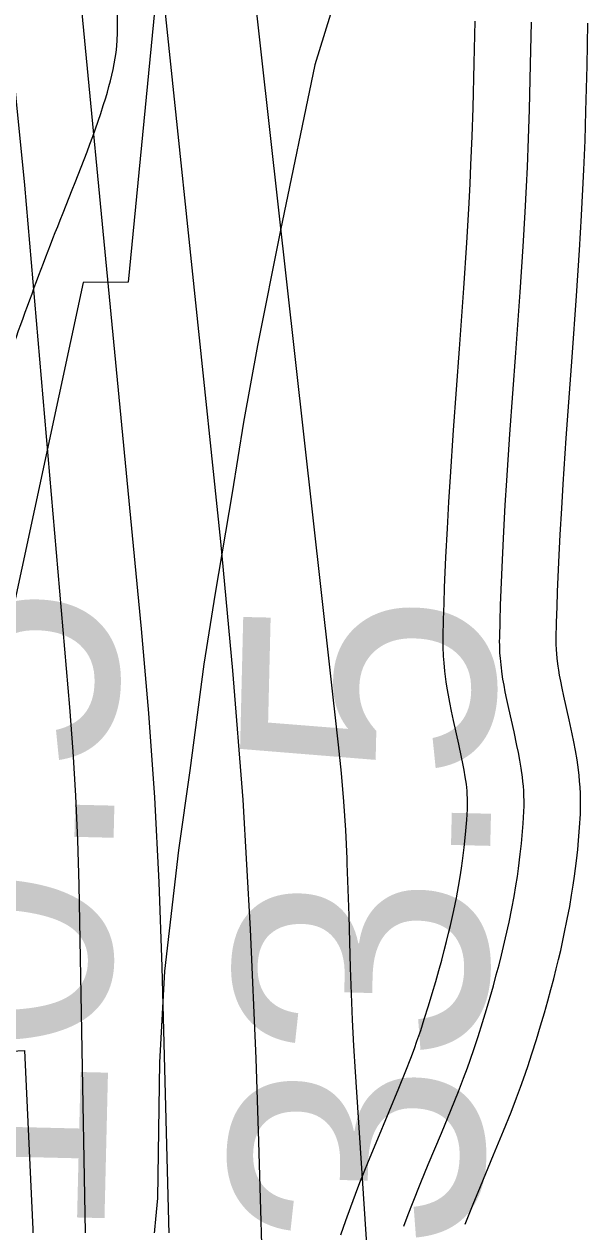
# Model space of a CAD drawing. Extents: x 3279314 to 3317160, y 734079 to 759431.
# Drawn here: x 3311734.7 to 3311884.4, y 744757.9 to 745076.5 of the extents above; entities that cross this region are included whole.
import ezdxf

# ---------------------------------------------------------------- set-up
doc = ezdxf.new("R2010")
doc.units = 0
for name, color, linetype in [('V-RIVR-EDGE', 7, 'Continuous'), ('V-RIVR-RANG', 7, 'Continuous'), ('V-ROAD-CNTR', 7, 'Continuous'), ('V-RRAP-RVMT', 7, 'Continuous'), ('V-SITE-VEGE', 7, 'Continuous'), ('V-TOPO-MAJR', 7, 'Continuous'), ('V-TOPO-MINR', 7, 'Continuous')]:
    doc.layers.add(name, color=color, linetype=linetype)

msp = doc.modelspace()

# ---------------------------------------------------------------- linework, layer by layer
at = {"layer": 'V-RIVR-EDGE'}
msp.add_spline([(3310747.15, 741422.06), (3310761.27, 741436.93), (3310772.16, 741448.54), (3310772.95, 741451.64), (3310772.56, 741453.19), (3310772.21, 741467.15), (3310772.61, 741472.19), (3310775.33, 741474.12), (3310776.11, 741477.23), (3310778.06, 741481.1), (3310778.46, 741484.98), (3310773.05, 741494.68), (3310773.84, 741499.34), (3310775.79, 741504.37), (3310780.07, 741508.63), (3310785.89, 741512.1), (3310795.63, 741530.31), (3310825.21, 741572.12), (3310845.06, 741601.54), (3310855.18, 741615.48), (3310863.33, 741620.88), (3310868.4, 741629.02), (3310883.19, 741654.19), (3310883.99, 741660.39), (3310891, 741675.88), (3310896.85, 741688.67), (3310901.53, 741697.96), (3310902.33, 741706.1), (3310905.45, 741716.18), (3310909.36, 741728.58), (3310914.03, 741736.71), (3310917.53, 741740.19), (3310923, 741754.53), (3310933.94, 741786.3), (3310941.35, 741805.29), (3310953.85, 741842.87), (3310965.15, 741864.56), (3310977.64, 741894.39), (3310990.11, 741919.18), (3311002.96, 741940.86), (3311006.46, 741946.29), (3311012.68, 741950.15), (3311016.96, 741957.12), (3311022.03, 741967.58), (3311022.04, 741972.23), (3311022.06, 741982.31), (3311022.86, 741990.84), (3311027.17, 742006.73), (3311033.04, 742029.98), (3311035.01, 742042.78), (3311036.22, 742059.84), (3311037.05, 742082.33), (3311037.48, 742099.39), (3311041.77, 742109.85), (3311041.78, 742116.06), (3311042.18, 742121.1), (3311045.29, 742122.64), (3311048.4, 742124.57), (3311051.13, 742129.99), (3311053.47, 742138.91), (3311056.59, 742142), (3311058.53, 742145.1), (3311058.94, 742155.18), (3311061.67, 742160.6), (3311067.12, 742166.02), (3311068.72, 742186.57), (3311068.74, 742196.26), (3311069.14, 742198.98), (3311072.24, 742201.68), (3311075.36, 742205.17), (3311079.24, 742207.48), (3311086.67, 742233.45), (3311085.13, 742236.17), (3311085.14, 742242.37), (3311089.43, 742249.73), (3311096.04, 742257.47), (3311105.36, 742263.26), (3311103.82, 742266.37), (3311108.48, 742271.01), (3311115.88, 742281.85), (3311117.83, 742289.22), (3311122.13, 742302.39), (3311129.54, 742317.5), (3311134.99, 742326.4), (3311141.62, 742341.12), (3311152.54, 742368.24), (3311150.24, 742377.17), (3311150.64, 742380.66), (3311162.31, 742395.36), (3311161.53, 742395.75), (3311151.07, 742400.04), (3311148.76, 742405.09), (3311149.94, 742412.46), (3311150.35, 742423.7), (3311155.04, 742437.26), (3311163.98, 742445.77), (3311167.48, 742449.64), (3311161.31, 742462.46), (3311160.93, 742465.95), (3311162.87, 742466.72), (3311179.16, 742465.9), (3311183.82, 742470.93), (3311192.39, 742486.42), (3311195.13, 742495.72), (3311195.92, 742501.93), (3311195.94, 742507.74), (3311195.56, 742512.4), (3311195.57, 742517.05), (3311192.1, 742523.26), (3311189.39, 742527.93), (3311189.4, 742531.8), (3311190.19, 742537.62), (3311193.69, 742542.65), (3311200.3, 742549.23), (3311213.92, 742566.26), (3311218.99, 742580.21), (3311220.18, 742587.96), (3311224.84, 742593.38), (3311234.98, 742613.9), (3311240.45, 742629.4), (3311242.8, 742639.87), (3311247.85, 742644.9), (3311258.37, 742663.49), (3311264.22, 742676.66), (3311266.55, 742679.75), (3311284.03, 742689.02), (3311288.31, 742696.37), (3311293.38, 742706.45), (3311294.17, 742715.36), (3311293.8, 742720.79), (3311295.36, 742724.28), (3311298.86, 742729.7), (3311303.16, 742743.65), (3311303.18, 742751.79), (3311303.59, 742757.22), (3311304.76, 742763.42), (3311309.83, 742773.88), (3311319.58, 742795.58), (3311324.64, 742802.16), (3311332.42, 742814.55), (3311339.81, 742819.96), (3311347.2, 742828.47), (3311350.71, 742838.16), (3311350.72, 742842.42), (3311349.58, 742850.57), (3311349.98, 742855.22), (3311352.71, 742861.81), (3311361.28, 742877.3), (3311366.72, 742882.33), (3311372.18, 742893.95), (3311375.31, 742905.19), (3311388.96, 742936.95), (3311408.46, 742981.89), (3311418.2, 743001.25), (3311424.81, 743008.61), (3311432.6, 743021), (3311438.45, 743033.39), (3311438.07, 743037.27), (3311433.43, 743043.1), (3311433.83, 743046.59), (3311437.33, 743050.07), (3311441.6, 743052), (3311445.88, 743057.03), (3311448.63, 743073.31), (3311456.81, 743089.19), (3311472.38, 743112.03), (3311480.95, 743125.97), (3311482.91, 743136.44), (3311492.26, 743150.76), (3311492.65, 743155.42), (3311492.67, 743160.07), (3311495.77, 743161.61), (3311500.43, 743161.99), (3311508.6, 743173.22), (3311523.01, 743197.22), (3311534.32, 743223.95), (3311544.45, 743244.87), (3311561.99, 743278.57), (3311577.18, 743305.29), (3311604.83, 743353.31), (3311621.21, 743390.49), (3311639.14, 743426.13), (3311651.2, 743442.39), (3311662.88, 743461.36), (3311672.23, 743477.24), (3311680.45, 743507.46), (3311680.88, 743525.69), (3311684.8, 743542.74), (3311697.32, 743588.47), (3311707.1, 743621.02), (3311721.14, 743655.89), (3311734.41, 743686.5), (3311736.38, 743700.06), (3311739.9, 743713.24), (3311739.93, 743722.94), (3311739.94, 743727.59), (3311741.49, 743729.91), (3311746.17, 743737.27), (3311747.35, 743747.74), (3311748.93, 743755.49), (3311752.05, 743766.34), (3311755.59, 743785.72), (3311758.35, 743802), (3311760.7, 743811.3), (3311763.81, 743814.79), (3311768.47, 743818.26), (3311774.69, 743822.9), (3311780.53, 743834.52), (3311784.45, 743850.41), (3311786.46, 743878.33), (3311787.65, 743888.8), (3311789.21, 743891.9), (3311789.61, 743900.04), (3311789.24, 743905.86), (3311786.94, 743916.72), (3311786.19, 743926.81), (3311786.21, 743936.5), (3311791.67, 743946.57), (3311801.41, 743965.94), (3311807.65, 743981.05), (3311809.63, 743995.78), (3311810.84, 744015.94), (3311809.34, 744037.27), (3311800.08, 744055.13), (3311797.77, 744062.12), (3311797.79, 744068.33), (3311798.19, 744076.08), (3311793.94, 744081.13), (3311782.74, 744099.39), (3311771.54, 744118.03), (3311765.4, 744143.25), (3311761.57, 744163.04), (3311761.21, 744176.23), (3311763.57, 744188.24), (3311763.73, 744251.84), (3311761.87, 744283.64), (3311758.45, 744312.74), (3311753.47, 744337.18), (3311747.32, 744362.02), (3311746.96, 744373.26), (3311744.68, 744392.66), (3311742.01, 744411.28), (3311738.17, 744425.25), (3311736.65, 744435.73), (3311732.02, 744447.76), (3311725.49, 744470.66), (3311719.34, 744494.71), (3311717.06, 744513.33), (3311705.96, 744572.31), (3311696.76, 744617.7), (3311694.49, 744640.2), (3311694.53, 744654.16), (3311703.54, 744690.59), (3311707.88, 744720.06), (3311710.67, 744750.69), (3311711.89, 744773.56), (3311709.62, 744797.23), (3311706.57, 744820.11), (3311700.78, 744830.6), (3311700.41, 744838.36), (3311702.4, 744857.74), (3311707.54, 744896.12), (3311711.09, 744922.87), (3311725.17, 744972.09), (3311744.31, 745024.39), (3311756.41, 745056.94), (3311759.15, 745068.95), (3311759.57, 745082.52), (3311759.65, 745112), (3311754.68, 745143.42), (3311747.79, 745176.79), (3311742.05, 745210.93), (3311741.31, 745224.51), (3311742.13, 745240.4), (3311741.4, 745260.96), (3311735.26, 745285.79), (3311730.24, 745296.28), (3311724.07, 745311.03), (3311721.77, 745321.5), (3311718.33, 745338.58), (3311704.47, 745381.66), (3311698.68, 745391.37), (3311697.52, 745395.64), (3311694.47, 745413.87), (3311694.48, 745418.52), (3311698.37, 745424.72), (3311703.83, 745435.56), (3311704.24, 745445.26), (3311703.1, 745454.18), (3311703.12, 745461.94), (3311703.15, 745473.18), (3311702.03, 745491.41), (3311702.44, 745502.66), (3311704.05, 745524.76), (3311702.54, 745540.66), (3311698.7, 745556.57), (3311694.07, 745565.5), (3311683.25, 745580.65), (3311676.28, 745585.32), (3311673.96, 745589.59), (3311673.98, 745597.35), (3311671.69, 745612.87), (3311671.7, 745617.91), (3311673.27, 745623.34), (3311672.9, 745629.15), (3311669.43, 745637.69), (3311666.72, 745640.03), (3311662.07, 745643.14), (3311657.03, 745644.32), (3311648.5, 745643.17), (3311641.91, 745645.13), (3311638.43, 745648.63), (3311636.51, 745655.61), (3311631.51, 745675.4), (3311626.14, 745696.36), (3311621.54, 745718.48), (3311619.31, 745758.04), (3311618.96, 745773.94), (3311619.37, 745782.47), (3311620.16, 745790.22), (3311620.57, 745799.14), (3311621.38, 745810), (3311621.02, 745821.63), (3311618.73, 745835.6), (3311611.04, 745862.76), (3311604.48, 745877.52), (3311597.54, 745894.21), (3311590.61, 745914.39), (3311586.38, 745928.36), (3311565.19, 745983.48), (3311553.63, 746012.99), (3311544.78, 746042.48), (3311533.99, 746070.04), (3311521.28, 746106.53), (3311510.15, 746151.93), (3311505.19, 746184.51), (3311496.37, 746224.87), (3311490.22, 746250.48), (3311484.08, 746273.76), (3311478.31, 746293.17), (3311471, 746317.23), (3311471.42, 746330.8), (3311471.45, 746343.21), (3311471.47, 746351.74), (3311473.82, 746360.27), (3311476.93, 746363.36), (3311479.66, 746369.17), (3311482.4, 746378.08), (3311481.3, 746405.23), (3311479.4, 746420.75), (3311474.01, 746438.6), (3311466.69, 746454.91), (3311460.5, 746461.13), (3311455.86, 746468.12), (3311452, 746477.05), (3311449.7, 746486.36), (3311444.7, 746501.5), (3311438.9, 746511.21), (3311428.07, 746521.32), (3311424.97, 746523.65), (3311423.05, 746528.7), (3311419.2, 746539.95), (3311414.56, 746547.72), (3311409.92, 746553.55), (3311400.25, 746564.04), (3311389.43, 746577.64), (3311381.69, 746585.81), (3311379.76, 746588.14), (3311379.38, 746592.02), (3311373.99, 746605.99), (3311366.29, 746629.28), (3311359.73, 746641.71), (3311346.97, 746656.09), (3311338.85, 746669.29), (3311329.22, 746695.3), (3311318.42, 746718.59), (3311316.9, 746728.68), (3311312.66, 746739.55), (3311306.51, 746761.67), (3311297.26, 746785.35), (3311290.32, 746803.2), (3311282.59, 746811.75), (3311274.09, 746825.35), (3311272.95, 746836.6), (3311269.12, 746852.89), (3311251.75, 746888.62), (3311235.93, 746920.45), (3311213.94, 746964.72), (3311200.05, 746995), (3311194.29, 747019.45), (3311190.45, 747034.58), (3311185.04, 747041.19), (3311184.66, 747044.68), (3311184.3, 747056.31), (3311182.77, 747064.46), (3311176.22, 747081.54), (3311170.07, 747103.27), (3311165.07, 747118.41), (3311158.51, 747132.39), (3311154.66, 747146.36), (3311151.59, 747156.83), (3311148.89, 747164.21), (3311146.21, 747178.18), (3311143.91, 747189.82), (3311142.78, 747203.39), (3311139.32, 747215.04), (3311130.06, 747234.45), (3311113.14, 747290.33), (3311105.06, 747316.34)], degree=3, dxfattribs=at)
at = {"layer": 'V-ROAD-CNTR'}
for points in [[(3311852.77, 745027.34), (3311853.13, 745034.11), (3311853.36, 745039.13), (3311853.67, 745046.68), (3311853.91, 745054.23), (3311854.2, 745066.13), (3311854.44, 745077.3)], [(3311867.74, 745026.54), (3311868.11, 745033.36), (3311868.35, 745038.47), (3311868.66, 745046.14), (3311868.9, 745053.81), (3311869.2, 745065.78), (3311869.43, 745077.01)], [(3311867.74, 745026.54), (3311868.11, 745033.36), (3311868.35, 745038.47), (3311868.66, 745046.14), (3311868.9, 745053.81), (3311869.2, 745065.78), (3311869.43, 745077.01)], [(3311882.72, 745025.74), (3311883.09, 745032.61), (3311883.34, 745037.81), (3311883.65, 745045.6), (3311883.9, 745053.39), (3311884.19, 745065.44), (3311884.43, 745076.72)], [(3311818.82, 744755.01), (3311820.14, 744758.88), (3311821.44, 744762.49), (3311822.69, 744765.82), (3311823.9, 744768.92), (3311826.17, 744774.56), (3311828.19, 744779.43), (3311831.68, 744787.78), (3311834.23, 744793.96), (3311836.07, 744798.55), (3311837.38, 744801.98), (3311838.34, 744804.54), (3311839.02, 744806.43), (3311840.02, 744809.33), (3311840.98, 744812.26), (3311842.09, 744815.8), (3311843.11, 744819.15), (3311844.03, 744822.27), (3311844.86, 744825.2), (3311845.61, 744827.93), (3311846.29, 744830.49), (3311846.89, 744832.88), (3311847.44, 744835.12), (3311847.92, 744837.18), (3311848.8, 744841.14), (3311849.49, 744844.55), (3311850.04, 744847.53), (3311850.49, 744850.13), (3311850.84, 744852.4), (3311851.13, 744854.34), (3311851.58, 744857.85), (3311851.86, 744860.43), (3311852.04, 744862.33), (3311852.27, 744865.25), (3311852.44, 744868.09), (3311852.47, 744869.1), (3311852.48, 744870.05), (3311852.45, 744871), (3311852.4, 744871.94), (3311852.33, 744872.89), (3311852.24, 744873.83), (3311852.14, 744874.69), (3311851.87, 744876.63), (3311851.57, 744878.44), (3311851.23, 744880.21), (3311850.89, 744881.9), (3311850.15, 744885.31), (3311848.74, 744891.57), (3311848.2, 744894.08), (3311847.75, 744896.33), (3311847.37, 744898.35), (3311847.06, 744900.16), (3311846.81, 744901.84), (3311846.44, 744904.65), (3311846.22, 744906.89), (3311846.1, 744908.67), (3311845.99, 744911.16), (3311845.98, 744912.57), (3311845.99, 744913.85), (3311846.1, 744918.38), (3311846.23, 744922.7), (3311846.38, 744926.9), (3311846.72, 744934.98), (3311847.1, 744942.55), (3311847.5, 744949.64), (3311847.91, 744956.28), (3311848.74, 744968.66), (3311850.29, 744990.24), (3311851.44, 745006.36), (3311852.23, 745018.39), (3311852.77, 745027.43)], [(3311835.52, 744757.31), (3311836.71, 744760.46), (3311837.85, 744763.4), (3311840.06, 744768.89), (3311842.03, 744773.67), (3311845.53, 744782.02), (3311848.13, 744788.32), (3311850.03, 744793.07), (3311851.42, 744796.67), (3311852.43, 744799.39), (3311853.16, 744801.44), (3311854.24, 744804.54), (3311855.26, 744807.67), (3311856.43, 744811.37), (3311857.48, 744814.85), (3311858.44, 744818.11), (3311859.31, 744821.17), (3311860.1, 744824.04), (3311860.81, 744826.73), (3311861.45, 744829.26), (3311862.03, 744831.63), (3311862.55, 744833.85), (3311863.47, 744838.03), (3311864.21, 744841.69), (3311864.81, 744844.89), (3311865.29, 744847.7), (3311865.68, 744850.15), (3311865.99, 744852.31), (3311866.47, 744856.07), (3311866.78, 744858.9), (3311866.99, 744861.03), (3311867.24, 744864.21), (3311867.43, 744867.41), (3311867.47, 744868.85), (3311867.48, 744870.24), (3311867.44, 744871.59), (3311867.37, 744872.9), (3311867.27, 744874.17), (3311867.16, 744875.4), (3311867.02, 744876.59), (3311866.7, 744878.9), (3311866.34, 744881.06), (3311865.96, 744883.08), (3311865.57, 744884.98), (3311864.8, 744888.55), (3311863.39, 744894.79), (3311862.89, 744897.13), (3311862.47, 744899.19), (3311862.14, 744900.98), (3311861.87, 744902.56), (3311861.66, 744903.93), (3311861.35, 744906.34), (3311861.17, 744908.15), (3311861.07, 744909.51), (3311860.99, 744911.55), (3311860.98, 744912.57), (3311860.99, 744913.59), (3311861.1, 744917.97), (3311861.22, 744922.21), (3311861.37, 744926.32), (3311861.7, 744934.29), (3311862.08, 744941.75), (3311862.47, 744948.75), (3311862.88, 744955.32), (3311863.7, 744967.63), (3311865.25, 744989.17), (3311866.4, 745005.33), (3311867.2, 745017.45), (3311867.74, 745026.54)], [(3311835.52, 744757.31), (3311836.71, 744760.46), (3311837.85, 744763.4), (3311840.06, 744768.89), (3311842.03, 744773.67), (3311845.53, 744782.02), (3311848.13, 744788.32), (3311850.03, 744793.07), (3311851.42, 744796.67), (3311852.43, 744799.39), (3311853.16, 744801.44), (3311854.24, 744804.54), (3311855.26, 744807.67), (3311856.43, 744811.37), (3311857.48, 744814.85), (3311858.44, 744818.11), (3311859.31, 744821.17), (3311860.1, 744824.04), (3311860.81, 744826.73), (3311861.45, 744829.26), (3311862.03, 744831.63), (3311862.55, 744833.85), (3311863.47, 744838.03), (3311864.21, 744841.69), (3311864.81, 744844.89), (3311865.29, 744847.7), (3311865.68, 744850.15), (3311865.99, 744852.31), (3311866.47, 744856.07), (3311866.78, 744858.9), (3311866.99, 744861.03), (3311867.24, 744864.21), (3311867.43, 744867.41), (3311867.47, 744868.85), (3311867.48, 744870.24), (3311867.44, 744871.59), (3311867.37, 744872.9), (3311867.27, 744874.17), (3311867.16, 744875.4), (3311867.02, 744876.59), (3311866.7, 744878.9), (3311866.34, 744881.06), (3311865.96, 744883.08), (3311865.57, 744884.98), (3311864.8, 744888.55), (3311863.39, 744894.79), (3311862.89, 744897.13), (3311862.47, 744899.19), (3311862.14, 744900.98), (3311861.87, 744902.56), (3311861.66, 744903.93), (3311861.35, 744906.34), (3311861.17, 744908.15), (3311861.07, 744909.51), (3311860.99, 744911.55), (3311860.98, 744912.57), (3311860.99, 744913.59), (3311861.1, 744917.97), (3311861.22, 744922.21), (3311861.37, 744926.32), (3311861.7, 744934.29), (3311862.08, 744941.75), (3311862.47, 744948.75), (3311862.88, 744955.32), (3311863.7, 744967.63), (3311865.25, 744989.17), (3311866.4, 745005.33), (3311867.2, 745017.45), (3311867.74, 745026.54)], [(3311851.8, 744757.88), (3311853.94, 744763.22), (3311855.88, 744767.9), (3311859.38, 744776.26), (3311862.03, 744782.67), (3311864, 744787.6), (3311865.45, 744791.37), (3311866.51, 744794.24), (3311867.31, 744796.45), (3311868.45, 744799.75), (3311869.55, 744803.09), (3311870.76, 744806.94), (3311871.85, 744810.55), (3311872.85, 744813.94), (3311873.76, 744817.14), (3311874.58, 744820.14), (3311875.33, 744822.97), (3311876, 744825.64), (3311876.62, 744828.14), (3311877.18, 744830.53), (3311878.15, 744834.92), (3311878.94, 744838.82), (3311879.57, 744842.25), (3311880.09, 744845.26), (3311880.51, 744847.91), (3311880.85, 744850.27), (3311881.37, 744854.3), (3311881.71, 744857.37), (3311881.93, 744859.72), (3311882.2, 744863.18), (3311882.41, 744866.72), (3311882.47, 744868.6), (3311882.48, 744870.44), (3311882.43, 744872.19), (3311882.34, 744873.86), (3311882.22, 744875.45), (3311882.07, 744876.98), (3311881.9, 744878.49), (3311881.53, 744881.17), (3311881.11, 744883.67), (3311880.68, 744885.96), (3311880.25, 744888.07), (3311879.44, 744891.79), (3311878.04, 744898.02), (3311877.57, 744900.19), (3311877.2, 744902.04), (3311876.91, 744903.62), (3311876.68, 744904.95), (3311876.51, 744906.03), (3311876.26, 744908.04), (3311876.12, 744909.42), (3311876.05, 744910.36), (3311875.99, 744911.94), (3311875.98, 744912.58), (3311875.99, 744913.34), (3311876.09, 744917.57), (3311876.21, 744921.73), (3311876.36, 744925.74), (3311876.69, 744933.59), (3311877.06, 744940.95), (3311877.45, 744947.87), (3311877.85, 744954.36), (3311878.67, 744966.59), (3311880.21, 744988.1), (3311881.37, 745004.3), (3311882.18, 745016.51), (3311882.72, 745025.65)]]:
    msp.add_lwpolyline(points, dxfattribs=at)
at = {"layer": 'V-RRAP-RVMT'}
for p, q in [((3311777.88, 745167.4), (3311762.37, 745007.98)), ((3311750.4, 745007.85), (3311722.33, 744877.2)), ((3311762.37, 745007.98), (3311750.4, 745007.85)), ((3311719.46, 744803.19), (3311734.88, 744803.97)), ((3311734.88, 744803.97), (3311741.5, 744659.87))]:
    msp.add_line(p, q, dxfattribs=at)
at = {"layer": 'V-SITE-VEGE'}
for p, q in [((3311817.24, 745082.92), (3311811.88, 745065.66)), ((3311811.88, 745065.66), (3311802.79, 745021.76)), ((3311802.79, 745021.76), (3311796.73, 744991.19)), ((3311796.73, 744991.19), (3311792.96, 744970.81)), ((3311792.96, 744970.81), (3311789.96, 744952)), ((3311789.96, 744952), (3311785.45, 744925.36)), ((3311785.45, 744925.36), (3311782.44, 744906.55)), ((3311782.44, 744906.55), (3311778.73, 744878.34)), ((3311778.73, 744878.34), (3311775.74, 744857.19)), ((3311775.74, 744857.19), (3311772.05, 744825.07)), ((3311772.05, 744825.07), (3311770.65, 744800.79)), ((3311770.65, 744800.79), (3311770.12, 744764.78)), ((3311770.12, 744764.78), (3311767.94, 744740.49))]:
    msp.add_line(p, q, dxfattribs=at)
at = {"layer": 'V-TOPO-MAJR'}
msp.add_lwpolyline([(3311811.77, 744096.57), (3311812.35, 744196.99), (3311810.44, 744297.47), (3311806.48, 744403.36), (3311804.85, 744450.94), (3311803.44, 744498.53), (3311802.34, 744546.12), (3311801.45, 744593.72), (3311801.38, 744598.03), (3311800.57, 744643.48), (3311799.6, 744688.92), (3311798.4, 744734.35), (3311797.05, 744779.78), (3311796.34, 744801.82), (3311794.86, 744836.2), (3311792.88, 744870.56), (3311790.17, 744904.86), (3311786.95, 744939.12), (3311747.15, 745319.4)], dxfattribs=at)
at = {"layer": 'V-TOPO-MINR'}
for points in [[(3311791.28, 743632.81), (3311832.51, 744112.11), (3311839.87, 744228.68), (3311843.69, 744345.29), (3311842.2, 744461.95), (3311837.17, 744578.65), (3311822.69, 744798.27), (3311822.27, 744805.19), (3311821.91, 744812.1), (3311821.64, 744819.02), (3311821.41, 744825.94), (3311821.22, 744832.86), (3311821.01, 744839.79), (3311820.78, 744846.71), (3311820.53, 744853.63), (3311820.48, 744854.94), (3311820.11, 744862.5), (3311819.64, 744870.06), (3311818.99, 744877.61), (3311818.23, 744885.15), (3311752.13, 745477.6)], [(3311781.03, 744051.69), (3311780.43, 744119.71), (3311780.02, 744187.72), (3311779.73, 744255.74), (3311779.4, 744371.45), (3311778.87, 744454.75), (3311777.96, 744538.04), (3311776.46, 744621.33), (3311774.58, 744704.61), (3311771.41, 744826.2), (3311770.59, 744848.66), (3311769.45, 744871.11), (3311767.84, 744893.52), (3311765.92, 744915.91), (3311741.41, 745170.39)], [(3311186.19, 742426.62), (3311688.5, 743556.87), (3311693.35, 743581.36), (3311697.5, 743605.96), (3311700.6, 743630.71), (3311702.99, 743655.56), (3311739.75, 744145.62), (3311747.11, 744266.46), (3311752.21, 744387.36), (3311753.93, 744508.35), (3311753.38, 744629.4), (3311749.34, 744847.99), (3311749, 744859.79), (3311748.5, 744871.59), (3311747.77, 744883.38), (3311746.87, 744895.15), (3311734.94, 745033.69), (3311730.35, 745079.88)]]:
    msp.add_lwpolyline(points, dxfattribs=at)

# ---------------------------------------------------------------- texts
at = {"layer": 'V-RIVR-RANG'}
for s, p in [('10.5', (3311755.93, 744752.65)), ('33.5', (3311855.9, 744750.5))]:
    msp.add_text(s, height=67, rotation=88.6283, dxfattribs=at).set_placement(p)

doc.saveas('drawing.dxf')
